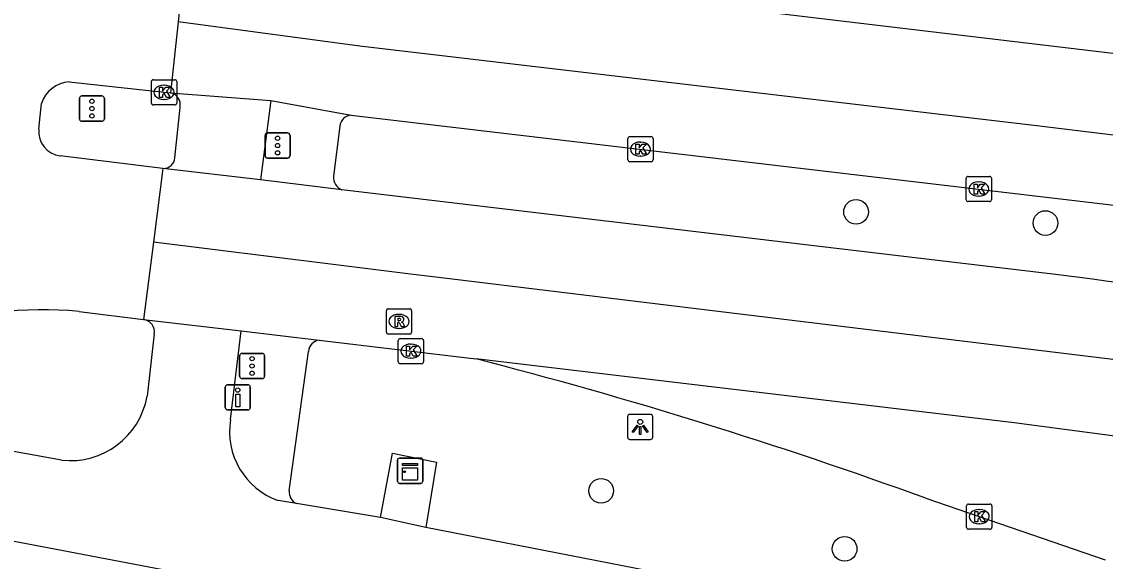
# Model space of a CAD drawing. Extents: x 157692 to 159670, y 381454 to 383289.
# Drawn here: x 158537.51 to 158580.47, y 382091.31 to 382112.71 of the extents above; entities that cross this region are included whole.
import ezdxf

# ---------------------------------------------------------------- set-up
doc = ezdxf.new("R2010")
doc.units = 0
for name, color, linetype in [('IMGEO_Berm_groen', 7, 'Continuous'), ('IMGEO_Boom', 7, 'Continuous'), ('IMGEO_Drukknoppaal', 7, 'Continuous'), ('IMGEO_Fietspad_gesloten', 7, 'Continuous'), ('IMGEO_Kast', 7, 'Continuous'), ('IMGEO_Kolk', 7, 'Continuous'), ('IMGEO_Lichtpunt', 7, 'Continuous'), ('IMGEO_Rijbaan_lokaal_open', 7, 'Continuous'), ('IMGEO_Rijbaan_regionaal_gesloten', 7, 'Continuous'), ('IMGEO_Rioolput', 7, 'Continuous'), ('IMGEO_Verkeersregelinstallatiepaal', 7, 'Continuous'), ('IMGEO_Voetpad_open', 7, 'Continuous')]:
    doc.layers.add(name, color=color, linetype=linetype)

msp = doc.modelspace()

# ---------------------------------------------------------------- linework, layer by layer
at = {"layer": 'IMGEO_Berm_groen'}
msp.add_lwpolyline([(158551.737, 382093.049), (158552.208, 382095.6), (158553.954, 382095.244), (158553.523, 382092.644)], dxfattribs=at)
at = {"layer": 'IMGEO_Boom'}
for centre in [(158570.586, 382105.164), (158578.094, 382104.72), (158560.479, 382094.102), (158570.132, 382091.8)]:
    msp.add_circle(centre, 0.489, dxfattribs=at)
at = {"layer": 'IMGEO_Drukknoppaal'}
for p, q in [((158545.579, 382097.407), (158545.579, 382098.207)), ((158545.579, 382098.207), (158545.579, 382097.407)), ((158545.679, 382098.307), (158546.469, 382098.307)), ((158546.469, 382098.307), (158545.679, 382098.307)), ((158546.569, 382098.207), (158546.569, 382097.407)), ((158546.569, 382097.407), (158546.569, 382098.207)), ((158546.469, 382097.307), (158545.679, 382097.307)), ((158545.679, 382097.307), (158546.469, 382097.307))]:
    msp.add_line(p, q, dxfattribs=at)
msp.add_lwpolyline([(158546.149, 382097.932), (158546.149, 382097.432), (158545.999, 382097.432), (158545.999, 382097.932), (158546.149, 382097.932)], dxfattribs=at)
msp.add_circle((158546.074, 382098.097), 0.085, dxfattribs=at)
for centre, start, end in [((158545.679, 382098.207), 90, 180), ((158545.679, 382098.207), 90, 180), ((158546.469, 382098.207), 0, 90), ((158546.469, 382098.207), 360, 90), ((158545.679, 382097.407), 180, 270), ((158545.679, 382097.407), 180, 270), ((158546.469, 382097.407), 270, 0), ((158546.469, 382097.407), 270, 0)]:
    msp.add_arc(centre, 0.1, start, end, dxfattribs=at)
at = {"layer": 'IMGEO_Fietspad_gesloten'}
for points in [[(158543.583, 382107.313), (158543.783, 382109.309)], [(158547.381, 382109.582), (158546.98, 382106.438)], [(158542.765, 382100.321), (158542.475, 382097.85)], [(158545.784, 382096.927), (158546.212, 382100.441)], [(158539.086, 382095.321), (158529.218, 382097.096)], [(158548.395, 382093.597), (158547.676, 382093.718)], [(158551.737, 382093.049), (158548.395, 382093.597)], [(158553.523, 382092.644), (158551.737, 382093.049)], [(158533.524, 382092.807), (158567.173, 382086.396), (158657.056, 382067.984)], [(158599.36, 382083.49), (158578.485, 382087.788), (158553.523, 382092.644)]]:
    msp.add_lwpolyline(points, dxfattribs=at)
for centre, radius, start, end in [((158543.306, 382109.409), 0.487, 348.203, 77.9286), ((158543.119, 382107.351), 0.466, 268.1607, 355.2695), ((158542.267, 382100.4), 0.504, 350.9949, 81.6587), ((158539.442, 382098.38), 3.079, 263.3707, 350.0927), ((158548.642, 382096.45), 2.897, 170.5177, 250.5288)]:
    msp.add_arc(centre, radius, start, end, dxfattribs=at)
at = {"layer": 'IMGEO_Kast'}
for p, q in [((158552.405, 382094.472), (158552.405, 382095.313)), ((158552.405, 382095.313), (158552.405, 382094.472)), ((158552.48, 382095.397), (158553.321, 382095.397)), ((158553.321, 382095.397), (158552.48, 382095.397)), ((158553.405, 382095.322), (158553.405, 382094.481)), ((158553.405, 382094.481), (158553.405, 382095.322)), ((158553.33, 382094.397), (158552.489, 382094.397)), ((158552.489, 382094.397), (158553.33, 382094.397))]:
    msp.add_line(p, q, dxfattribs=at)
for points in [[(158552.6, 382095.187), (158553.2, 382095.187), (158553.2, 382095.102), (158552.6, 382095.102), (158552.6, 382095.187)], [(158552.6, 382095.012), (158553.2, 382095.012), (158553.2, 382094.523), (158552.6, 382094.523), (158552.6, 382095.012)]]:
    msp.add_lwpolyline(points, dxfattribs=at)
msp.add_circle((158552.684, 382094.861), 0.0377, dxfattribs=at)
for centre, start, end in [((158552.483, 382095.319), 92.4484, 184.2845), ((158552.483, 382095.319), 92.4484, 184.2845), ((158553.327, 382095.319), 2.4484, 94.2845), ((158553.327, 382095.319), 2.4484, 94.2845), ((158552.483, 382094.475), 182.4484, 274.2845), ((158552.483, 382094.475), 182.4484, 274.2845), ((158553.327, 382094.475), 272.4484, 4.2845), ((158553.327, 382094.475), 272.4484, 4.2845)]:
    msp.add_arc(centre, 0.0779, start, end, dxfattribs=at)
at = {"layer": 'IMGEO_Kolk'}
for p, q in [((158542.651, 382109.479), (158542.651, 382110.331)), ((158542.726, 382110.405), (158543.578, 382110.405)), ((158543.139, 382110.185), (158543.164, 382110.185)), ((158543.652, 382110.331), (158543.652, 382109.479)), ((158543.162, 382109.625), (158543.137, 382109.625)), ((158543.578, 382109.405), (158542.726, 382109.405)), ((158561.538, 382107.225), (158561.538, 382108.077)), ((158561.613, 382108.151), (158562.465, 382108.151)), ((158562.026, 382107.931), (158562.051, 382107.931)), ((158562.539, 382108.077), (158562.539, 382107.225)), ((158562.465, 382107.151), (158561.613, 382107.151)), ((158562.049, 382107.371), (158562.024, 382107.371)), ((158574.951, 382105.643), (158574.951, 382106.495)), ((158575.026, 382106.569), (158575.878, 382106.569)), ((158575.439, 382106.349), (158575.464, 382106.349)), ((158575.952, 382106.495), (158575.952, 382105.643)), ((158575.462, 382105.789), (158575.437, 382105.789)), ((158575.878, 382105.569), (158575.026, 382105.569)), ((158552.435, 382099.215), (158552.435, 382100.067)), ((158552.51, 382100.141), (158553.362, 382100.141)), ((158552.923, 382099.921), (158552.948, 382099.921)), ((158553.436, 382100.067), (158553.436, 382099.215)), ((158552.946, 382099.361), (158552.921, 382099.361)), ((158553.362, 382099.141), (158552.51, 382099.141)), ((158574.967, 382092.65), (158574.967, 382093.502)), ((158575.042, 382093.576), (158575.894, 382093.576)), ((158575.455, 382093.356), (158575.48, 382093.356)), ((158575.968, 382093.502), (158575.968, 382092.65)), ((158575.894, 382092.576), (158575.042, 382092.576)), ((158575.478, 382092.796), (158575.453, 382092.796))]:
    msp.add_line(p, q, dxfattribs=at)
for points in [[(158542.651, 382109.479), (158542.651, 382110.331)], [(158542.726, 382110.405), (158543.578, 382110.405)], [(158542.972, 382110.105), (158543.095, 382110.105), (158543.095, 382109.954), (158543.225, 382110.105), (158543.389, 382110.105), (158543.243, 382109.954), (158543.396, 382109.705), (158543.244, 382109.705), (158543.159, 382109.869), (158543.095, 382109.802), (158543.095, 382109.705), (158542.972, 382109.705), (158542.972, 382110.105)], [(158543.652, 382110.331), (158543.652, 382109.479)], [(158543.578, 382109.405), (158542.726, 382109.405)], [(158561.538, 382107.225), (158561.538, 382108.077)], [(158561.613, 382108.151), (158562.465, 382108.151)], [(158562.539, 382108.077), (158562.539, 382107.225)], [(158561.859, 382107.851), (158561.982, 382107.851), (158561.982, 382107.7), (158562.112, 382107.851), (158562.276, 382107.851), (158562.13, 382107.7), (158562.283, 382107.451), (158562.131, 382107.451), (158562.046, 382107.615), (158561.982, 382107.548), (158561.982, 382107.451), (158561.859, 382107.451), (158561.859, 382107.851)], [(158562.465, 382107.151), (158561.613, 382107.151)], [(158574.951, 382105.643), (158574.951, 382106.495)], [(158575.026, 382106.569), (158575.878, 382106.569)], [(158575.272, 382106.269), (158575.395, 382106.269), (158575.395, 382106.118), (158575.525, 382106.269), (158575.689, 382106.269), (158575.543, 382106.118), (158575.696, 382105.869), (158575.544, 382105.869), (158575.459, 382106.033), (158575.395, 382105.966), (158575.395, 382105.869), (158575.272, 382105.869), (158575.272, 382106.269)], [(158575.952, 382106.495), (158575.952, 382105.643)], [(158575.878, 382105.569), (158575.026, 382105.569)], [(158552.435, 382099.215), (158552.435, 382100.067)], [(158552.51, 382100.141), (158553.362, 382100.141)], [(158552.756, 382099.841), (158552.879, 382099.841), (158552.879, 382099.69), (158553.009, 382099.841), (158553.173, 382099.841), (158553.027, 382099.69), (158553.18, 382099.441), (158553.028, 382099.441), (158552.943, 382099.605), (158552.879, 382099.538), (158552.879, 382099.441), (158552.756, 382099.441), (158552.756, 382099.841)], [(158553.436, 382100.067), (158553.436, 382099.215)], [(158553.362, 382099.141), (158552.51, 382099.141)], [(158574.967, 382092.65), (158574.967, 382093.502)], [(158575.042, 382093.576), (158575.894, 382093.576)], [(158575.968, 382093.502), (158575.968, 382092.65)], [(158575.288, 382093.276), (158575.411, 382093.276), (158575.411, 382093.125), (158575.541, 382093.276), (158575.705, 382093.276), (158575.559, 382093.125), (158575.712, 382092.876), (158575.56, 382092.876), (158575.475, 382093.04), (158575.411, 382092.973), (158575.411, 382092.876), (158575.288, 382092.876), (158575.288, 382093.276)], [(158575.894, 382092.576), (158575.042, 382092.576)]]:
    msp.add_lwpolyline(points, dxfattribs=at)
for centre, start, end in [((158542.728, 382110.329), 91.552, 178.448), ((158542.728, 382110.329), 91.552, 178.448), ((158543.576, 382110.329), 1.552, 88.448), ((158543.576, 382110.329), 1.552, 88.448), ((158542.728, 382109.481), 181.552, 268.448), ((158542.728, 382109.481), 181.552, 268.448), ((158543.576, 382109.481), 271.552, 358.448), ((158543.576, 382109.481), 271.552, 358.448), ((158561.615, 382108.075), 91.552, 178.448), ((158561.615, 382108.075), 91.552, 178.448), ((158562.463, 382108.075), 1.552, 88.448), ((158562.463, 382108.075), 1.552, 88.448), ((158561.615, 382107.227), 181.552, 268.448), ((158561.615, 382107.227), 181.552, 268.448), ((158562.463, 382107.227), 271.552, 358.448), ((158562.463, 382107.227), 271.552, 358.448), ((158575.028, 382106.493), 91.552, 178.448), ((158575.028, 382106.493), 91.552, 178.448), ((158575.876, 382106.493), 1.552, 88.448), ((158575.876, 382106.493), 1.552, 88.448), ((158575.028, 382105.645), 181.552, 268.448), ((158575.028, 382105.645), 181.552, 268.448), ((158575.876, 382105.645), 271.552, 358.448), ((158575.876, 382105.645), 271.552, 358.448), ((158552.512, 382100.065), 91.552, 178.448), ((158552.512, 382100.065), 91.552, 178.448), ((158553.36, 382100.065), 1.552, 88.448), ((158553.36, 382100.065), 1.552, 88.448), ((158552.512, 382099.217), 181.552, 268.448), ((158552.512, 382099.217), 181.552, 268.448), ((158553.36, 382099.217), 271.552, 358.448), ((158553.36, 382099.217), 271.552, 358.448), ((158575.044, 382093.5), 91.552, 178.448), ((158575.044, 382093.5), 91.552, 178.448), ((158575.892, 382093.5), 1.552, 88.448), ((158575.892, 382093.5), 1.552, 88.448), ((158575.044, 382092.652), 181.552, 268.448), ((158575.044, 382092.652), 181.552, 268.448), ((158575.892, 382092.652), 271.552, 358.448), ((158575.892, 382092.652), 271.552, 358.448)]:
    msp.add_arc(centre, 0.0765, start, end, dxfattribs=at)
for centre, major_axis, ratio, start_param, end_param in [((158543.138, 382109.905), (-0.387, 0.002), 0.722429, 4.712389, 7.853982), ((158543.163, 382109.905), (-0.39, 0.002), 0.717154, 1.570796, 4.712389), ((158562.025, 382107.651), (-0.387, 0.002), 0.722429, 4.712389, 7.853982), ((158562.05, 382107.651), (-0.39, 0.002), 0.717154, 1.570796, 4.712389), ((158575.438, 382106.069), (-0.387, 0.002), 0.722429, 4.712389, 7.853982), ((158575.463, 382106.069), (-0.39, 0.002), 0.717154, 1.570796, 4.712389), ((158552.922, 382099.641), (-0.387, 0.002), 0.722429, 4.712389, 7.853982), ((158552.947, 382099.641), (-0.39, 0.002), 0.717154, 1.570796, 4.712389), ((158575.454, 382093.076), (-0.387, 0.002), 0.722429, 4.712389, 7.853982), ((158575.479, 382093.076), (-0.39, 0.002), 0.717154, 1.570796, 4.712389)]:
    msp.add_ellipse(centre, major_axis=major_axis, ratio=ratio, start_param=start_param, end_param=end_param, dxfattribs=at)
at = {"layer": 'IMGEO_Lichtpunt'}
for p, q in [((158561.528, 382097.038), (158561.528, 382096.231)), ((158561.528, 382097.038), (158561.528, 382096.231)), ((158562.43, 382097.133), (158561.622, 382097.133)), ((158562.43, 382097.133), (158561.622, 382097.133)), ((158562.524, 382096.231), (158562.524, 382097.038)), ((158562.524, 382096.231), (158562.524, 382097.038)), ((158561.622, 382096.137), (158562.43, 382096.137)), ((158561.622, 382096.137), (158562.43, 382096.137))]:
    msp.add_line(p, q, dxfattribs=at)
for points in [[(158561.902, 382096.702), (158561.941, 382096.674), (158561.753, 382096.412), (158561.715, 382096.439), (158561.902, 382096.702)], [(158562.004, 382096.654), (158562.051, 382096.654), (158562.051, 382096.332), (158562.004, 382096.332), (158562.004, 382096.654)], [(158562.114, 382096.674), (158562.152, 382096.701), (158562.339, 382096.439), (158562.3, 382096.411), (158562.114, 382096.674)]]:
    msp.add_lwpolyline(points, dxfattribs=at)
msp.add_circle((158562.027, 382096.836), 0.0994, dxfattribs=at)
for centre, start, end in [((158561.622, 382097.038), 90, 180), ((158561.622, 382097.038), 90, 180), ((158562.43, 382097.038), 0, 90), ((158562.43, 382097.038), 0, 90), ((158561.622, 382096.231), 180, 270), ((158561.622, 382096.231), 180, 270), ((158562.43, 382096.231), 270, 0), ((158562.43, 382096.231), 270, 360)]:
    msp.add_arc(centre, 0.0946, start, end, dxfattribs=at)
at = {"layer": 'IMGEO_Rijbaan_lokaal_open'}
msp.add_lwpolyline([(158573.35, 382093.804), (158580.468, 382091.359)], dxfattribs=at)
msp.add_arc((158508.411, 381915.767), 189.511, 69.96064, 75.61018, dxfattribs=at)
at = {"layer": 'IMGEO_Rijbaan_regionaal_gesloten'}
for points in [[(158544.073, 382116.001), (158543.714, 382112.703)], [(158678.367, 382094.92), (158638.613, 382103.052), (158635.307, 382103.698), (158633.519, 382104.023), (158626.935, 382105.205), (158617.449, 382106.752), (158616.181, 382106.959), (158614.278, 382107.25), (158612.349, 382107.545), (158605.202, 382108.529), (158604.424, 382108.621), (158600.665, 382109.068), (158598.421, 382109.348), (158555.79, 382114.433), (158544.073, 382116.001)], [(158543.714, 382112.703), (158543.408, 382109.885)], [(158633.505, 382100.786), (158628.706, 382101.627), (158624.947, 382102.286), (158615.45, 382103.835), (158608.38, 382104.856), (158607.932, 382104.91), (158603.835, 382105.407), (158599.863, 382105.889), (158596.329, 382106.318), (158592.521, 382106.78), (158588.529, 382107.265), (158584.374, 382107.769), (158581.106, 382108.166), (158577.418, 382108.613), (158577.406, 382108.614), (158550.906, 382111.74), (158543.714, 382112.703)], [(158539.391, 382110.325), (158543.152, 382109.905), (158543.408, 382109.885)], [(158543.408, 382109.885), (158547.381, 382109.582)], [(158538.184, 382108.443), (158538.237, 382108.955), (158538.289, 382109.461)], [(158547.381, 382109.582), (158550.574, 382109.004)], [(158550.574, 382109.004), (158606.471, 382102.409), (158633.505, 382100.786)], [(158543.104, 382106.886), (158539.037, 382107.383)], [(158543.104, 382106.886), (158542.731, 382103.96)], [(158546.98, 382106.438), (158543.104, 382106.886)], [(158550.201, 382106.038), (158546.98, 382106.438)], [(158578.391, 382102.689), (158550.201, 382106.038)], [(158542.731, 382103.96), (158542.34, 382100.899)], [(158694.915, 382076.653), (158622.531, 382091.496), (158609.848, 382094.151), (158606.057, 382094.876), (158598.418, 382096.431), (158594.654, 382097.166), (158590.801, 382097.831), (158589.111, 382098.117), (158587.099, 382098.457), (158583.058, 382099.038), (158554.031, 382102.561), (158552.923, 382102.699), (158549.755, 382103.091), (158542.731, 382103.96)], [(158539.788, 382101.216), (158542.34, 382100.899)], [(158542.34, 382100.899), (158546.212, 382100.441)], [(158546.212, 382100.441), (158549.3, 382100.078)], [(158549.3, 382100.078), (158555.508, 382099.332)], [(158585.035, 382095.717), (158576.858, 382096.793), (158555.508, 382099.332)]]:
    msp.add_lwpolyline(points, dxfattribs=at)
for centre, radius, start, end in [((158539.482, 382109.074), 1.254, 94.1584, 162.0366), ((158539.151, 382108.348), 0.972, 174.4051, 263.2433), ((158545.733, 381838.273), 266.425, 79.32342, 82.95901), ((158538.37, 382085.846), 15.436, 84.7306, 108.969)]:
    msp.add_arc(centre, radius, start, end, dxfattribs=at)
at = {"layer": 'IMGEO_Rioolput'}
for p, q in [((158551.963, 382100.392), (158551.963, 382101.244)), ((158552.038, 382101.318), (158552.89, 382101.318)), ((158552.451, 382101.098), (158552.476, 382101.098)), ((158552.964, 382101.244), (158552.964, 382100.392)), ((158552.89, 382100.318), (158552.038, 382100.318)), ((158552.474, 382100.538), (158552.449, 382100.538))]:
    msp.add_line(p, q, dxfattribs=at)
for points in [[(158551.963, 382100.392), (158551.963, 382101.244)], [(158552.038, 382101.318), (158552.89, 382101.318)], [(158552.552, 382101.016), (158552.3, 382101.018), (158552.3, 382100.618)], [(158552.964, 382101.244), (158552.964, 382100.392)], [(158552.3, 382100.618), (158552.424, 382100.618), (158552.424, 382100.78), (158552.435, 382100.78)], [(158552.478, 382100.937), (158552.424, 382100.937), (158552.424, 382100.856)], [(158552.424, 382100.856), (158552.476, 382100.856)], [(158552.482, 382100.751), (158552.553, 382100.618), (158552.693, 382100.618), (158552.628, 382100.744)], [(158552.89, 382100.318), (158552.038, 382100.318)]]:
    msp.add_lwpolyline(points, dxfattribs=at)
for centre, radius, start, end in [((158552.04, 382101.242), 0.0765, 91.552, 178.448), ((158552.04, 382101.242), 0.0765, 91.552, 178.448), ((158552.551, 382100.906), 0.109, 350.3612, 89.416), ((158552.888, 382101.242), 0.0765, 1.552, 88.448), ((158552.888, 382101.242), 0.0765, 1.552, 88.448), ((158552.434, 382100.727), 0.0533, 26.0293, 88.6989), ((158552.46, 382101.045), 0.19, 274.7715, 282.9687), ((158552.484, 382100.841), 0.0964, 77.0061, 93.1865), ((158552.498, 382100.898), 0.0378, 276.6634, 79.6772), ((158552.549, 382100.906), 0.112, 277.5842, 350.9817), ((158552.533, 382100.691), 0.108, 29.5134, 73.7905), ((158552.04, 382100.394), 0.0765, 181.552, 268.448), ((158552.04, 382100.394), 0.0765, 181.552, 268.448), ((158552.888, 382100.394), 0.0765, 271.552, 358.448), ((158552.888, 382100.394), 0.0765, 271.552, 358.448)]:
    msp.add_arc(centre, radius, start, end, dxfattribs=at)
for centre, major_axis, ratio, start_param, end_param in [((158552.45, 382100.818), (-0.387, 0.002), 0.722429, 4.712389, 7.853982), ((158552.475, 382100.818), (-0.39, 0.002), 0.717154, 1.570796, 4.712389)]:
    msp.add_ellipse(centre, major_axis=major_axis, ratio=ratio, start_param=start_param, end_param=end_param, dxfattribs=at)
at = {"layer": 'IMGEO_Verkeersregelinstallatiepaal'}
for p, q in [((158539.794, 382108.859), (158539.794, 382109.659)), ((158539.794, 382109.659), (158539.794, 382108.859)), ((158539.894, 382109.759), (158540.684, 382109.759)), ((158540.684, 382109.759), (158539.894, 382109.759)), ((158540.784, 382109.659), (158540.784, 382108.859)), ((158540.784, 382108.859), (158540.784, 382109.659)), ((158540.684, 382108.759), (158539.894, 382108.759)), ((158539.894, 382108.759), (158540.684, 382108.759)), ((158547.155, 382107.395), (158547.155, 382108.195)), ((158547.155, 382108.195), (158547.155, 382107.395)), ((158547.255, 382108.295), (158548.045, 382108.295)), ((158548.045, 382108.295), (158547.255, 382108.295)), ((158548.145, 382108.195), (158548.145, 382107.395)), ((158548.145, 382107.395), (158548.145, 382108.195)), ((158548.045, 382107.295), (158547.255, 382107.295)), ((158547.255, 382107.295), (158548.045, 382107.295)), ((158546.146, 382098.652), (158546.146, 382099.452)), ((158546.146, 382099.452), (158546.146, 382098.652)), ((158546.246, 382099.552), (158547.036, 382099.552)), ((158547.036, 382099.552), (158546.246, 382099.552)), ((158547.136, 382099.452), (158547.136, 382098.652)), ((158547.136, 382098.652), (158547.136, 382099.452)), ((158547.036, 382098.552), (158546.246, 382098.552)), ((158546.246, 382098.552), (158547.036, 382098.552))]:
    msp.add_line(p, q, dxfattribs=at)
for centre in [(158540.289, 382109.549), (158540.289, 382109.259), (158540.289, 382108.969), (158547.65, 382108.085), (158547.65, 382107.795), (158547.65, 382107.505), (158546.641, 382099.342), (158546.641, 382099.052), (158546.641, 382098.762)]:
    msp.add_circle(centre, 0.085, dxfattribs=at)
for centre, start, end in [((158539.894, 382109.659), 90, 180), ((158539.894, 382109.659), 90, 180), ((158540.684, 382109.659), 0, 90), ((158540.684, 382109.659), 360, 90), ((158539.894, 382108.859), 180, 270), ((158539.894, 382108.859), 180, 270), ((158540.684, 382108.859), 270, 0), ((158540.684, 382108.859), 270, 0), ((158547.255, 382108.195), 90, 180), ((158547.255, 382108.195), 90, 180), ((158548.045, 382108.195), 0, 90), ((158548.045, 382108.195), 360, 90), ((158547.255, 382107.395), 180, 270), ((158547.255, 382107.395), 180, 270), ((158548.045, 382107.395), 270, 0), ((158548.045, 382107.395), 270, 0), ((158546.246, 382099.452), 90, 180), ((158546.246, 382099.452), 90, 180), ((158547.036, 382099.452), 0, 90), ((158547.036, 382099.452), 360, 90), ((158546.246, 382098.652), 180, 270), ((158546.246, 382098.652), 180, 270), ((158547.036, 382098.652), 270, 0), ((158547.036, 382098.652), 270, 0)]:
    msp.add_arc(centre, 0.1, start, end, dxfattribs=at)
at = {"layer": 'IMGEO_Voetpad_open'}
for points in [[(158550.118, 382108.563), (158549.864, 382106.575)], [(158548.116, 382094.097), (158548.878, 382099.632)]]:
    msp.add_lwpolyline(points, dxfattribs=at)
for centre, radius, start, end in [((158550.61, 382108.51), 0.495, 94.21, 173.874), ((158550.422, 382106.551), 0.559, 177.5434, 246.6781), ((158549.378, 382099.582), 0.502, 98.9242, 174.2434), ((158548.61, 382094.045), 0.496, 173.9441, 244.3789)]:
    msp.add_arc(centre, radius, start, end, dxfattribs=at)

doc.saveas('drawing.dxf')
